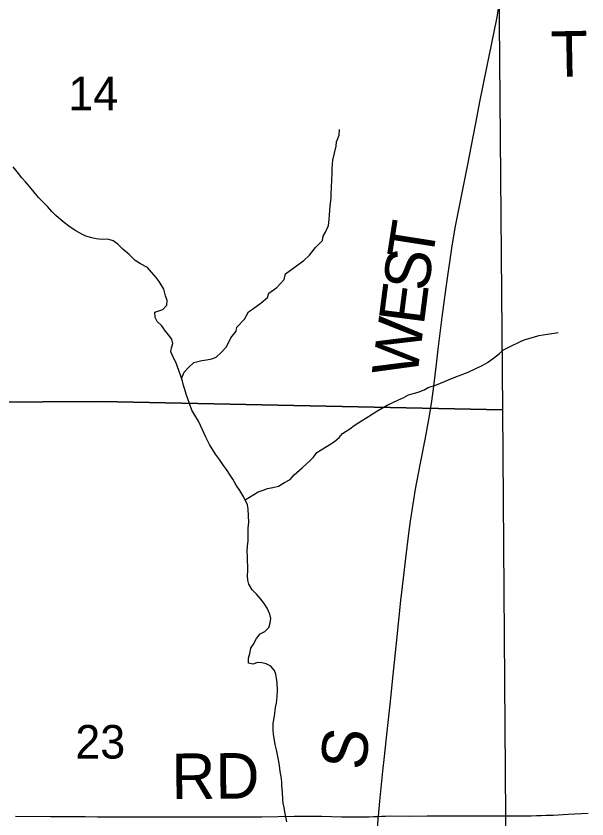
# Model space of a CAD drawing. Extents: x 1985906 to 2360102, y 891258 to 1222054.
# Drawn here: x 2195668 to 2199427, y 1007379 to 1012666 of the extents above; entities that cross this region are included whole.
import ezdxf

# ---------------------------------------------------------------- set-up
doc = ezdxf.new("R2010")
doc.units = 0
for name, color, linetype in [('GM_X_County_Road', 7, 'Continuous'), ('GM_X_County_Road_Text', 7, 'Continuous'), ('GM_X_Minor_River', 7, 'Continuous'), ('GM_X_Section', 7, 'Continuous'), ('GM_X_Section_Text', 7, 'Continuous'), ('GM_X_Township_Road', 7, 'Continuous'), ('GM_X_Township_Road_Text', 7, 'Continuous')]:
    doc.layers.add(name, color=color, linetype=linetype)

msp = doc.modelspace()

# ---------------------------------------------------------------- linework, layer by layer
at = {"layer": 'GM_X_County_Road'}
for points in [[(2198054.5, 1007396), (2198063.4, 1007497.2), (2198083.9, 1007692.9), (2198094.9, 1007790.8), (2198110.9, 1007954), (2198130.3, 1008133.4), (2198150.5, 1008329.2), (2198175.8, 1008557.5), (2198202.1, 1008818.7), (2198219.5, 1008965.1), (2198234.8, 1009095.5), (2198253.6, 1009258.4), (2198264.8, 1009339.5), (2198297.9, 1009550), (2198329, 1009710.9), (2198364, 1009887.9), (2198390.8, 1010033.2), (2198405.7, 1010130.6), (2198418.5, 1010228.2), (2198436.2, 1010374.7), (2198448.2, 1010472.3), (2198474, 1010683.9), (2198484.2, 1010765.2), (2198500, 1010878.7), (2198539.9, 1011153.9), (2198562.6, 1011282.6), (2198603.1, 1011491), (2198644.7, 1011699.5), (2198676.4, 1011860.1), (2198697.8, 1011972.9), (2198722.5, 1012101.6), (2198767.9, 1012326.7), (2198800.4, 1012487.4), (2198833.5, 1012647.8), (2198845.3, 1012712.4)], [(2198047.9, 1007301.2), (2198053.1, 1007382.9), (2198054.5, 1007396)]]:
    msp.add_lwpolyline(points, dxfattribs=at)
at = {"layer": 'GM_X_Minor_River'}
for points in [[(2196760.3, 1010283.9), (2196774.2, 1010322.1), (2196804.1, 1010352.3), (2196838.1, 1010384.6), (2196890.3, 1010398.9), (2196922.4, 1010403.1), (2196956.6, 1010409.3), (2196984.7, 1010419.5), (2197018.6, 1010449.8), (2197052.6, 1010488.1), (2197082.4, 1010548.4), (2197118.3, 1010590.7), (2197122.2, 1010616.8), (2197172.2, 1010669.3), (2197198, 1010717.5), (2197224.1, 1010735.7), (2197282.1, 1010778.2), (2197324.1, 1010812.5), (2197332, 1010842.6), (2197384, 1010879), (2197434, 1010931.5), (2197441.8, 1010969.6), (2197475.8, 1010993.9), (2197563.9, 1011056.5), (2197599.9, 1011090.8), (2197639.8, 1011141.2), (2197685.8, 1011187.6), (2197689.6, 1011217.7), (2197705.6, 1011243.8), (2197725.4, 1011288.1), (2197729.2, 1011326.2), (2197731.1, 1011356.3), (2197736.8, 1011414.5), (2197742.5, 1011468.7), (2197742.3, 1011502.8), (2197744.2, 1011528.9), (2197747.8, 1011597.1), (2197749.7, 1011623.2), (2197749.5, 1011659.3), (2197751.3, 1011691.4), (2197753.2, 1011717.5), (2197776.8, 1011809.9), (2197778.6, 1011837.9), (2197796.5, 1011882.2), (2197798.3, 1011918.3)], [(2196452.5, 1011056.4), (2196412.1, 1011096.3), (2196371.7, 1011130.2), (2196337.4, 1011164.1), (2196307.1, 1011186), (2196272.9, 1011197.9), (2196234.7, 1011195.7), (2196194.5, 1011199.5), (2196166.3, 1011205.3), (2196128, 1011217.2), (2196101.9, 1011229), (2196061.5, 1011252.9), (2196023.2, 1011276.8), (2195978.8, 1011310.6), (2195930.3, 1011352.5), (2195904, 1011380.4), (2195875.7, 1011412.3), (2195815.1, 1011472.2), (2195786.8, 1011506.1), (2195756.4, 1011544.1), (2195730.1, 1011574), (2195705.9, 1011602), (2195683.6, 1011629.9), (2195649.2, 1011673.9)], [(2197414.1, 1007657.9), (2197407.9, 1007692), (2197403.7, 1007730.1), (2197395.4, 1007768.1), (2197389.2, 1007802.2), (2197383, 1007834.3), (2197374.7, 1007868.3), (2197362.3, 1007936.4), (2197360.1, 1007964.5), (2197359.9, 1008010.6), (2197369.7, 1008056.8), (2197377.4, 1008113), (2197383.3, 1008141.1), (2197387, 1008185.3), (2197388.8, 1008225.4), (2197386.5, 1008275.5), (2197382.3, 1008305.6), (2197378.2, 1008331.7), (2197370, 1008357.7), (2197345.7, 1008385.6), (2197315.5, 1008399.5), (2197285.3, 1008407.4), (2197257.2, 1008409.2), (2197227.1, 1008399), (2197198.9, 1008404.9), (2197198.7, 1008437), (2197206.6, 1008469.1), (2197214.4, 1008503.2), (2197230.4, 1008529.4), (2197252.2, 1008567.7), (2197276.2, 1008597.9), (2197306.3, 1008614.1), (2197332.2, 1008640.3), (2197340.1, 1008668.4), (2197346, 1008698.5), (2197339.8, 1008726.6), (2197321.5, 1008766.6), (2197301.2, 1008798.6), (2197278.9, 1008826.5), (2197252.6, 1008856.5), (2197222.3, 1008888.4), (2197200, 1008924.4), (2197193.8, 1008952.4), (2197191.7, 1008980.5), (2197193.5, 1009014.6), (2197193, 1009106.9), (2197190.8, 1009143), (2197192.6, 1009175.1), (2197196.4, 1009213.2), (2197195.9, 1009293.4), (2197199.7, 1009333.6), (2197199.5, 1009375.7), (2197197.2, 1009421.8), (2197191.1, 1009447.8), (2197168.7, 1009497.9), (2197142.3, 1009541.8), (2197118, 1009577.8), (2197095.7, 1009615.8), (2197077.4, 1009643.8), (2197053.1, 1009679.8), (2197034.9, 1009707.7), (2197008.5, 1009745.7), (2196982.2, 1009781.7), (2196941.6, 1009845.6), (2196917.2, 1009893.6), (2196894.9, 1009941.7), (2196882.7, 1009969.7), (2196868.4, 1009997.7), (2196844.1, 1010037.7), (2196825.8, 1010071.7), (2196809.5, 1010115.7), (2196789.1, 1010175.8), (2196778.8, 1010207.8), (2196770.6, 1010233.8), (2196764.5, 1010261.9), (2196754.3, 1010287.9), (2196739.9, 1010331.9), (2196719.5, 1010388), (2196705.3, 1010416), (2196687, 1010456), (2196690.9, 1010482.1), (2196700.8, 1010510.2), (2196694.6, 1010538.3), (2196672.3, 1010568.2), (2196646, 1010600.2), (2196627.8, 1010626.2), (2196597.5, 1010654.1), (2196583.2, 1010682.1), (2196581, 1010716.2), (2196607.1, 1010724.3), (2196635.2, 1010734.5), (2196661.2, 1010762.8), (2196663, 1010792.8), (2196652.8, 1010824.9), (2196640.5, 1010866.9), (2196610.1, 1010918.9), (2196589.8, 1010944.9), (2196559.5, 1010980.8), (2196533.2, 1011010.8), (2196486.8, 1011034.6), (2196452.5, 1011056.4)], [(2197176.3, 1009480.8), (2197262.9, 1009532.5), (2197295, 1009544.7), (2197323.1, 1009554.9), (2197359.2, 1009561.1), (2197395.4, 1009571.3), (2197435.4, 1009595.6), (2197473.5, 1009613.9), (2197499.4, 1009646.1), (2197551.5, 1009690.5), (2197601.4, 1009736.9), (2197627.4, 1009761.1), (2197649.4, 1009791.3), (2197717.5, 1009833.8), (2197765.5, 1009864.2), (2197795.5, 1009890.4), (2197817.5, 1009916.6), (2197865.5, 1009949), (2197893.6, 1009969.2), (2197943.6, 1010001.6), (2197971.7, 1010017.8), (2198013.7, 1010044.1), (2198043.8, 1010064.3), (2198111.9, 1010104.8), (2198182, 1010137.3), (2198222.1, 1010155.5), (2198252.2, 1010171.7), (2198316.4, 1010190.2), (2198354.5, 1010204.4), (2198382.5, 1010220.6), (2198436.7, 1010236.9), (2198541, 1010281.6), (2198581.1, 1010297.9), (2198645.3, 1010320.3), (2198741.5, 1010367), (2198771.5, 1010385.2), (2198811.6, 1010413.5), (2198851.6, 1010443.8), (2198877.6, 1010468), (2198913.6, 1010486.3), (2198993.8, 1010524.8), (2199019.9, 1010537), (2199076.1, 1010551.4), (2199110.2, 1010563.6), (2199168.4, 1010571.9), (2199210.6, 1010578.2), (2199236.7, 1010582.3)], [(2197449.9, 1007359.3), (2197443.7, 1007393.3), (2197437.5, 1007425.4), (2197433.3, 1007455.4), (2197427.1, 1007483.5), (2197425, 1007509.5), (2197422.7, 1007555.7), (2197418.5, 1007597.8), (2197418.3, 1007623.8), (2197414.1, 1007657.9)]]:
    msp.add_lwpolyline(points, dxfattribs=at)
at = {"layer": 'GM_X_Section'}
for points in [[(2193469, 1015525.3), (2196324.9, 1015519.1), (2198825.2, 1015445.5), (2198871.5, 1010072.5), (2196231.3, 1010128.8), (2193545.7, 1010112.6)], [(2193545.7, 1010112.6), (2196231.3, 1010128.8), (2198871.5, 1010072.5), (2198909.6, 1004717.4), (2193609.9, 1004753.7)]]:
    msp.add_lwpolyline(points, close=True, dxfattribs=at)
at = {"layer": 'GM_X_Township_Road'}
for points in [[(2195664.4, 1007396.5), (2195894, 1007395.2), (2195959.6, 1007395.2), (2196123.1, 1007394.3), (2196205, 1007393.8), (2196319.8, 1007393.1), (2196500.1, 1007393.4), (2196631.4, 1007393.2), (2196713.4, 1007392.3), (2196795.2, 1007392.9), (2196926.3, 1007392.7), (2197041.1, 1007392.4), (2197287.2, 1007393.8), (2197498.2, 1007397), (2197547.7, 1007397.7), (2197618.9, 1007397.7), (2197682.3, 1007396.8), (2197744.8, 1007395), (2197811.6, 1007392.9), (2197876.8, 1007392.3), (2197941.6, 1007392.6), (2197994, 1007393), (2198021, 1007394.9), (2198051.8, 1007395.8), (2198054.5, 1007396)], [(2198054.5, 1007396), (2198076.5, 1007397.5), (2198101.7, 1007398.4), (2198131.9, 1007399.2), (2198260, 1007398), (2198374.4, 1007399.2), (2198604, 1007399.4), (2198751.4, 1007399.5), (2198866, 1007399.9), (2198996.8, 1007398.6), (2199059.4, 1007399.5), (2199095.1, 1007400.8), (2199126.4, 1007401.9), (2199158.4, 1007403.1), (2199205.3, 1007405), (2199303.4, 1007410.2), (2199435.4, 1007417)]]:
    msp.add_lwpolyline(points, dxfattribs=at)

# ---------------------------------------------------------------- texts
at = {"layer": 'GM_X_County_Road_Text'}
for s, rotation, p in [('T', 81.0583, (2198407.1, 1011045.9)), ('S', 82.519, (2198381, 1010847.2)), ('E', 82.6275, (2198352.3, 1010624.8)), ('W', 82.6231, (2198307.6, 1010280.1)), ('S', 83.8781, (2197968.5, 1007694.1))]:
    msp.add_text(s, height=300, rotation=rotation, dxfattribs=at).set_placement(p)
at = {"layer": 'GM_X_Section_Text'}
for s, p in [('14', (2196011.8, 1012046.3)), ('23', (2196058, 1007776.7))]:
    msp.add_text(s, height=221, rotation=0, dxfattribs=at).set_placement(p)
at = {"layer": 'GM_X_Township_Road_Text'}
for s, rotation, p in [('T', 1.0993, (2199191.9, 1012265.1)), ('RD', 0.4761, (2196692.2, 1007509.4))]:
    msp.add_text(s, height=300, rotation=rotation, dxfattribs=at).set_placement(p)

doc.saveas('drawing.dxf')
